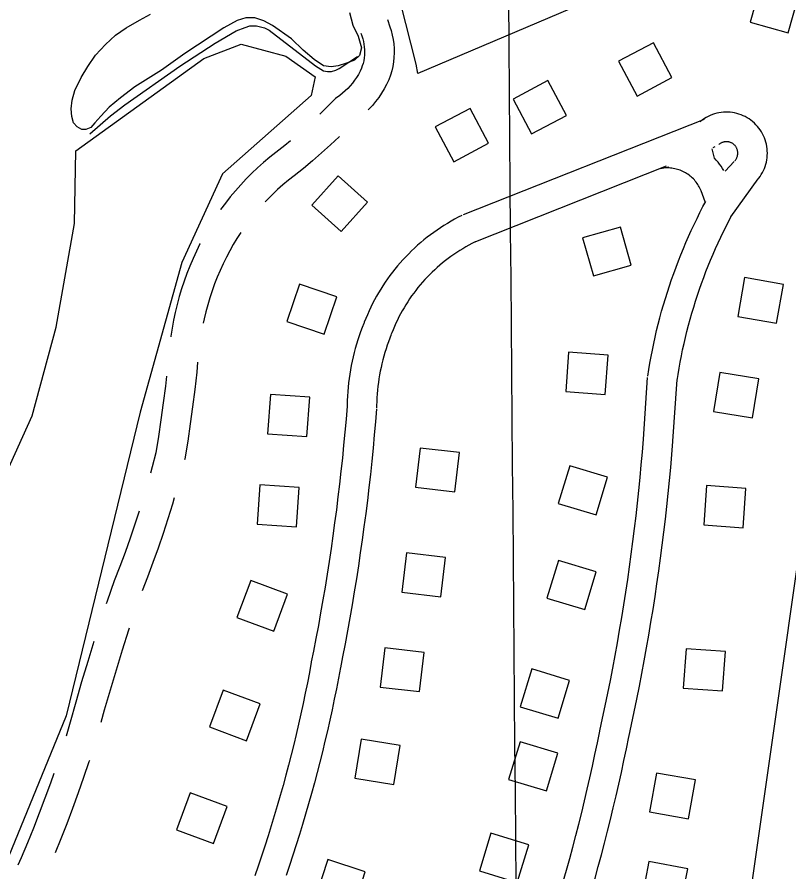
# Model space of a CAD drawing. Extents: x 3568792 to 3606828, y 529143 to 554785.
# Drawn here: x 3586378 to 3587161, y 538038 to 538905 of the extents above; entities that cross this region are included whole.
import ezdxf

# ---------------------------------------------------------------- set-up
doc = ezdxf.new("R2010")
doc.units = 0
for name, color, linetype in [('V-BLDG-OTLN', 7, 'Continuous'), ('V-GRID-MAJR', 7, 'Continuous'), ('V-ROAD-CNTR', 7, 'Continuous'), ('V-RRAP-FSHR', 7, 'Continuous'), ('V-SITE-OTLN', 7, 'Continuous'), ('V-TOPO-SHOR', 7, 'Continuous')]:
    doc.layers.add(name, color=color, linetype=linetype)

msp = doc.modelspace()

# ---------------------------------------------------------------- linework, layer by layer
at = {"layer": 'V-BLDG-OTLN'}
for points in [[(3587121.71, 538899.78), (3587160.26, 538889.11), (3587170.93, 538927.66), (3587132.38, 538938.33)], [(3587006.98, 538824.78), (3587042.3, 538843.55), (3587023.54, 538878.87), (3586988.21, 538860.1)], [(3586900.17, 538786.49), (3586935.5, 538805.26), (3586916.73, 538840.58), (3586881.41, 538821.82)], [(3586821.23, 538758.17), (3586856.56, 538776.94), (3586837.79, 538812.26), (3586802.47, 538793.5)], [(3586707.01, 538687.61), (3586733.74, 538717.37), (3586703.97, 538744.09), (3586677.25, 538714.33)], [(3587001.2, 538653.41), (3586990.35, 538691.91), (3586951.85, 538681.05), (3586962.7, 538642.55)], [(3587115.91, 538640.68), (3587109.07, 538601.26), (3587148.48, 538594.43), (3587155.32, 538633.84)], [(3586689.85, 538583.4), (3586702.77, 538621.25), (3586664.91, 538634.17), (3586651.99, 538596.31)], [(3586974.69, 538522.12), (3586977.57, 538562.02), (3586937.68, 538564.91), (3586934.79, 538525.01)], [(3587090.98, 538544.3), (3587084.65, 538504.8), (3587124.14, 538498.46), (3587130.48, 538537.96)], [(3586672.35, 538479.45), (3586675.17, 538519.34), (3586635.27, 538522.17), (3586632.45, 538482.27)], [(3586787.16, 538467.83), (3586782.46, 538428.11), (3586822.18, 538423.41), (3586826.89, 538463.13)], [(3586965.46, 538399.95), (3586977.06, 538438.23), (3586938.78, 538449.83), (3586927.18, 538411.55)], [(3586661.61, 538387.77), (3586664.44, 538427.67), (3586624.54, 538430.49), (3586621.71, 538390.59)], [(3587077.51, 538429.73), (3587074.59, 538389.83), (3587114.49, 538386.92), (3587117.4, 538426.81)], [(3586773.21, 538361.45), (3586768.5, 538321.73), (3586808.23, 538317.03), (3586812.93, 538356.75)], [(3586953.94, 538304.01), (3586965.54, 538342.29), (3586927.26, 538353.89), (3586915.66, 538315.61)], [(3586638.8, 538282.01), (3586652.79, 538319.49), (3586615.32, 538333.48), (3586601.33, 538296)], [(3586751.35, 538265.14), (3586746.65, 538225.41), (3586786.37, 538220.71), (3586791.08, 538260.43)], [(3587056.79, 538264.29), (3587053.88, 538224.39), (3587093.77, 538221.48), (3587096.69, 538261.37)], [(3586926.95, 538193.86), (3586938.55, 538232.14), (3586900.27, 538243.74), (3586888.67, 538205.46)], [(3586610.91, 538170.89), (3586624.9, 538208.36), (3586587.42, 538222.35), (3586573.43, 538184.88)], [(3586727.35, 538172.36), (3586721.03, 538132.86), (3586760.53, 538126.54), (3586766.85, 538166.04)], [(3586915.09, 538120.02), (3586926.69, 538158.31), (3586888.41, 538169.9), (3586876.81, 538131.62)], [(3587026.79, 538138.16), (3587019.76, 538098.79), (3587059.14, 538091.76), (3587066.17, 538131.14)], [(3586577.58, 538066.62), (3586591.57, 538104.09), (3586554.1, 538118.08), (3586540.11, 538080.61)], [(3586885.58, 538027.19), (3586897.18, 538065.47), (3586858.89, 538077.07), (3586847.29, 538038.79)], [(3586693.46, 538050.29), (3586681.06, 538012.26), (3586719.09, 537999.86), (3586731.49, 538037.89)], [(3587019.05, 538048.43), (3587011.54, 538009.14), (3587050.83, 538001.63), (3587058.34, 538040.92)]]:
    msp.add_lwpolyline(points, close=True, dxfattribs=at)
at = {"layer": 'V-GRID-MAJR'}
msp.add_spline([(3586912.77, 534664.87), (3586861.67, 540722.2), (3586810.54, 546783.01), (3586759.41, 552843.82), (3586759.38, 552847.27)], degree=3, dxfattribs=at)
at = {"layer": 'V-ROAD-CNTR'}
for points in [[(3586753.92, 538902.62), (3586756.41, 538895.26), (3586757.71, 538891.24), (3586758.86, 538886.79), (3586759.74, 538882.29), (3586760.35, 538877.74), (3586760.69, 538873.17), (3586760.75, 538868.57), (3586760.53, 538863.99), (3586760.04, 538859.43), (3586759.28, 538854.91), (3586758.25, 538850.43), (3586756.95, 538846.03), (3586755.3, 538841.47), (3586752.98, 538836.56), (3586750.57, 538832.05), (3586747.92, 538827.67), (3586745.06, 538823.43), (3586741.98, 538819.35), (3586738.7, 538815.43), (3586735.22, 538811.68), (3586734.4, 538810.88)], [(3586726.98, 538888.63), (3586727.93, 538885.84), (3586728.89, 538882.85), (3586729.59, 538880.15), (3586730.13, 538877.42), (3586730.5, 538874.65), (3586730.7, 538871.87), (3586730.74, 538869.08), (3586730.61, 538866.3), (3586730.31, 538863.52), (3586729.85, 538860.77), (3586729.22, 538858.06), (3586728.43, 538855.38), (3586727.57, 538853), (3586726.18, 538850.05), (3586724.49, 538846.9), (3586722.64, 538843.84), (3586720.63, 538840.87), (3586718.48, 538838.01), (3586716.19, 538835.27), (3586713.75, 538832.65), (3586711.19, 538830.15), (3586708.5, 538827.79), (3586705.69, 538825.57), (3586701.35, 538822.48), (3586692.31, 538813.18), (3586685.38, 538806.35)], [(3587074.94, 538801.23), (3586830.56, 538704.23)], [(3587129.2, 538740.07), (3587130.39, 538741.51), (3587131.74, 538743.35), (3587132.99, 538745.26), (3587134.13, 538747.23), (3587135.16, 538749.27), (3587136.08, 538751.36), (3587136.88, 538753.49), (3587137.57, 538755.67), (3587138.13, 538757.88), (3587138.57, 538760.12), (3587138.89, 538762.37), (3587139.08, 538764.65), (3587139.15, 538766.93), (3587139.09, 538769.2), (3587138.91, 538771.48), (3587138.6, 538773.74), (3587138.18, 538775.98), (3587137.62, 538778.19), (3587136.95, 538780.37), (3587136.16, 538782.51), (3587135.25, 538784.6), (3587134.23, 538786.64), (3587133.1, 538788.62), (3587131.86, 538790.54), (3587130.52, 538792.38), (3587129.08, 538794.15), (3587127.54, 538795.83), (3587125.92, 538797.43), (3587124.2, 538798.94), (3587122.41, 538800.35), (3587120.55, 538801.66), (3587118.61, 538802.87), (3587116.61, 538803.97), (3587114.56, 538804.96), (3587112.45, 538805.83), (3587110.3, 538806.58), (3587108.11, 538807.22), (3587105.88, 538807.74), (3587103.64, 538808.13), (3587101.37, 538808.4), (3587099.1, 538808.54), (3587096.82, 538808.56), (3587094.54, 538808.46), (3587092.27, 538808.22), (3587090.02, 538807.87), (3587087.79, 538807.39), (3587085.58, 538806.79), (3587083.42, 538806.07), (3587081.3, 538805.23), (3587079.23, 538804.28), (3587077.21, 538803.22), (3587075.26, 538802.04), (3587073.37, 538800.76), (3587071.65, 538799.45), (3587070.93, 538798.86)], [(3586705.14, 538783.71), (3586704.99, 538783.56), (3586696.2, 538775.26), (3586687.23, 538767.15), (3586678.08, 538759.23), (3586668.77, 538751.52), (3586659.41, 538744.1), (3586653.55, 538739.48), (3586648.02, 538734.85), (3586642.63, 538730.06), (3586637.39, 538725.11), (3586632.3, 538720), (3586630.14, 538717.69)], [(3586655.65, 538779.61), (3586649.88, 538774.83), (3586640.8, 538767.64), (3586634.63, 538762.77), (3586628.41, 538757.56), (3586622.35, 538752.17), (3586616.46, 538746.6), (3586610.74, 538740.86), (3586605.19, 538734.95), (3586599.82, 538728.87), (3586594.63, 538722.64), (3586589.63, 538716.25), (3586584.83, 538709.72), (3586584.79, 538709.65)], [(3587106.04, 538759.14), (3587106.71, 538759.95), (3587107.08, 538760.46), (3587107.43, 538760.99), (3587107.75, 538761.54), (3587108.03, 538762.1), (3587108.29, 538762.68), (3587108.51, 538763.27), (3587108.7, 538763.88), (3587108.86, 538764.49), (3587108.98, 538765.11), (3587109.07, 538765.74), (3587109.12, 538766.37), (3587109.14, 538767), (3587109.12, 538767.64), (3587109.07, 538768.27), (3587108.99, 538768.89), (3587108.87, 538769.52), (3587108.71, 538770.13), (3587108.53, 538770.73), (3587108.31, 538771.32), (3587108.06, 538771.91), (3587107.77, 538772.47), (3587107.46, 538773.02), (3587107.12, 538773.55), (3587106.74, 538774.07), (3587106.34, 538774.56), (3587105.92, 538775.02), (3587105.47, 538775.47), (3587104.99, 538775.88), (3587104.49, 538776.28), (3587103.97, 538776.64), (3587103.44, 538776.98), (3587102.88, 538777.28), (3587102.31, 538777.56), (3587101.73, 538777.8), (3587101.13, 538778.01), (3587100.52, 538778.18), (3587099.91, 538778.33), (3587099.29, 538778.44), (3587098.66, 538778.51), (3587098.02, 538778.55), (3587097.39, 538778.56), (3587096.76, 538778.53), (3587096.13, 538778.46), (3587095.5, 538778.36), (3587094.89, 538778.23), (3587094.28, 538778.07), (3587093.67, 538777.86), (3587093.08, 538777.63), (3587092.51, 538777.37), (3587091.95, 538777.07), (3587091.41, 538776.75), (3587090.88, 538776.39), (3587090.29, 538775.94), (3587090.02, 538775.72)], [(3587095.11, 538749.39), (3587093.78, 538751.52), (3587092.3, 538753.69), (3587090.73, 538755.81), (3587089.09, 538757.86), (3587087.36, 538759.85), (3587085.56, 538761.77), (3587083.15, 538771.3)], [(3587086.01, 538773.35), (3587083.88, 538772.5)], [(3587096.42, 538748.74), (3587105.44, 538758.35)], [(3587036.67, 538753.76), (3586841.63, 538676.35)], [(3587076.2, 538717.61), (3587072, 538728.68), (3587071.43, 538730.02), (3587070.81, 538731.33), (3587070.14, 538732.63), (3587069.42, 538733.89), (3587068.64, 538735.13), (3587067.82, 538736.33), (3587066.96, 538737.5), (3587066.05, 538738.64), (3587065.09, 538739.74), (3587064.1, 538740.8), (3587063.06, 538741.82), (3587061.98, 538742.81), (3587060.86, 538743.74), (3587059.71, 538744.64), (3587058.53, 538745.49), (3587057.31, 538746.29), (3587056.06, 538747.04), (3587054.79, 538747.74), (3587053.49, 538748.4), (3587052.16, 538749), (3587050.81, 538749.55), (3587049.44, 538750.04), (3587048.04, 538750.49), (3587046.64, 538750.87), (3587045.22, 538751.2), (3587043.79, 538751.48), (3587042.35, 538751.7), (3587040.9, 538751.86), (3587039.45, 538751.97), (3587037.99, 538752.02), (3587036.54, 538752.01), (3587035.08, 538751.95), (3587033.63, 538751.83), (3587032.18, 538751.65), (3587030.71, 538751.41), (3587039.19, 538753.1)], [(3587102.07, 538702.2), (3587129.81, 538740.86)], [(3587017.9, 538540.84), (3587018.93, 538547.4), (3587020.06, 538554.03), (3587021.26, 538560.65), (3587022.55, 538567.26), (3587023.92, 538573.85), (3587025.37, 538580.42), (3587026.9, 538586.97), (3587028.5, 538593.51), (3587030.19, 538600.02), (3587031.96, 538606.51), (3587033.81, 538612.98), (3587035.73, 538619.43), (3587037.74, 538625.86), (3587039.82, 538632.26), (3587041.98, 538638.63), (3587044.22, 538644.97), (3587046.54, 538651.29), (3587048.93, 538657.58), (3587051.4, 538663.84), (3587053.94, 538670.07), (3587056.57, 538676.27), (3587059.26, 538682.43), (3587062.04, 538688.57), (3587064.88, 538694.66), (3587067.8, 538700.72), (3587070.8, 538706.75), (3587073.87, 538712.73), (3587076.61, 538717.94)], [(3586829.33, 538703.68), (3586825.74, 538701.86), (3586822.06, 538699.9), (3586818.41, 538697.87), (3586814.81, 538695.76), (3586811.26, 538693.57), (3586807.74, 538691.31), (3586804.28, 538688.98), (3586800.87, 538686.58), (3586797.5, 538684.11), (3586794.19, 538681.57), (3586790.93, 538678.96), (3586787.73, 538676.29), (3586784.58, 538673.54), (3586781.49, 538670.74), (3586778.45, 538667.87), (3586775.48, 538664.94), (3586772.57, 538661.94), (3586769.72, 538658.89), (3586766.94, 538655.78), (3586764.22, 538652.61), (3586761.57, 538649.39), (3586758.98, 538646.11), (3586756.46, 538642.78), (3586754.02, 538639.4), (3586751.64, 538635.97), (3586749.33, 538632.49), (3586747.1, 538628.96), (3586744.94, 538625.39), (3586742.85, 538621.77), (3586740.84, 538618.12), (3586738.91, 538614.42), (3586737.05, 538610.68), (3586735.27, 538606.9), (3586733.57, 538603.09), (3586731.95, 538599.24), (3586730.43, 538595.41), (3586729.85, 538593.89)], [(3587047.54, 538536.18), (3587048.54, 538542.56), (3587049.6, 538548.83), (3587050.74, 538555.09), (3587051.96, 538561.34), (3587053.26, 538567.57), (3587054.62, 538573.78), (3587056.07, 538579.98), (3587057.59, 538586.16), (3587059.19, 538592.32), (3587060.86, 538598.46), (3587062.6, 538604.57), (3587064.42, 538610.67), (3587066.32, 538616.75), (3587068.29, 538622.8), (3587070.33, 538628.82), (3587072.45, 538634.82), (3587074.64, 538640.8), (3587076.9, 538646.74), (3587079.24, 538652.66), (3587081.64, 538658.55), (3587084.12, 538664.41), (3587086.67, 538670.24), (3587089.3, 538676.04), (3587091.99, 538681.8), (3587094.75, 538687.53), (3587097.58, 538693.23), (3587100.49, 538698.9), (3587103.15, 538703.95)], [(3586605.23, 538686.45), (3586605.18, 538686.37), (3586601.26, 538680.32), (3586597.53, 538674.15), (3586594, 538667.91), (3586590.62, 538661.39), (3586587.38, 538654.72), (3586584.32, 538647.97), (3586581.45, 538641.14), (3586578.76, 538634.24), (3586576.25, 538627.26), (3586573.92, 538620.22), (3586571.79, 538613.13), (3586569.85, 538605.97), (3586568.09, 538598.77), (3586567.2, 538594.6)], [(3586564.12, 538675.45), (3586563.81, 538674.85), (3586560.22, 538667.47), (3586556.83, 538659.99), (3586553.64, 538652.42), (3586550.66, 538644.77), (3586547.88, 538637.04), (3586545.31, 538629.24), (3586542.95, 538621.38), (3586540.79, 538613.45), (3586538.85, 538605.48), (3586537.12, 538597.44), (3586535.61, 538589.38), (3586534.31, 538581.27), (3586534.21, 538580.49)], [(3586842.86, 538676.9), (3586839.55, 538675.23), (3586836.42, 538673.56), (3586833.32, 538671.83), (3586830.25, 538670.03), (3586827.22, 538668.17), (3586824.23, 538666.25), (3586821.28, 538664.27), (3586818.38, 538662.22), (3586815.51, 538660.12), (3586812.69, 538657.96), (3586809.92, 538655.74), (3586807.19, 538653.46), (3586804.51, 538651.12), (3586801.88, 538648.74), (3586799.3, 538646.29), (3586796.77, 538643.8), (3586794.29, 538641.25), (3586791.87, 538638.65), (3586789.5, 538636), (3586787.18, 538633.31), (3586784.93, 538630.56), (3586782.73, 538627.77), (3586780.58, 538624.94), (3586778.5, 538622.06), (3586776.47, 538619.14), (3586774.51, 538616.18), (3586772.61, 538613.18), (3586770.77, 538610.14), (3586769, 538607.06), (3586767.28, 538603.94), (3586765.64, 538600.79), (3586764.06, 538597.61), (3586762.54, 538594.4), (3586761.1, 538591.15), (3586759.72, 538587.88), (3586758.39, 538584.53), (3586757.88, 538583.21)], [(3586729.91, 538594.05), (3586728.33, 538590.04), (3586726.78, 538585.86), (3586725.3, 538581.66), (3586723.91, 538577.42), (3586722.6, 538573.16), (3586721.37, 538568.88), (3586720.23, 538564.57), (3586719.16, 538560.24), (3586718.18, 538555.89), (3586717.29, 538551.53), (3586716.47, 538547.15), (3586715.74, 538542.75), (3586715.1, 538538.34), (3586714.54, 538533.92), (3586714.07, 538529.49), (3586713.68, 538525.05), (3586713.37, 538520.6), (3586713.16, 538516.15), (3586713.02, 538511.72), (3586712.99, 538509.14)], [(3586757.82, 538583.05), (3586756.35, 538579.31), (3586755, 538575.67), (3586753.71, 538572.01), (3586752.5, 538568.32), (3586751.36, 538564.61), (3586750.29, 538560.88), (3586749.29, 538557.13), (3586748.36, 538553.36), (3586747.51, 538549.58), (3586746.73, 538545.78), (3586746.02, 538541.96), (3586745.39, 538538.13), (3586744.83, 538534.29), (3586744.34, 538530.44), (3586743.93, 538526.58), (3586743.59, 538522.72), (3586743.32, 538518.84), (3586743.13, 538514.97), (3586743.02, 538511.06), (3586742.98, 538508.7)], [(3586561.55, 538555.03), (3586560.54, 538544.69), (3586558.6, 538527.19), (3586556.44, 538509.72), (3586554.06, 538492.27), (3586551.46, 538474.85), (3586548.54, 538456.87), (3586548.3, 538455.94)], [(3586529.91, 538540.72), (3586528.8, 538530.68), (3586526.69, 538513.58), (3586524.36, 538496.51), (3586521.82, 538479.47), (3586519.16, 538463.06), (3586515.48, 538448.91), (3586513.63, 538442.2)], [(3587013.48, 538476.8), (3587017.76, 538539.53)], [(3587043.41, 538474.76), (3587047.69, 538537.49)], [(3586713.04, 538510.15), (3586711.95, 538496.95), (3586710.79, 538483.8), (3586709.55, 538470.66), (3586708.22, 538457.53), (3586706.82, 538444.4), (3586705.35, 538431.28), (3586703.79, 538418.17), (3586702.15, 538405.07), (3586700.44, 538391.98), (3586698.64, 538378.9), (3586696.77, 538365.83), (3586694.82, 538352.78), (3586692.79, 538339.73), (3586690.68, 538326.7), (3586688.5, 538313.68), (3586686.23, 538300.68), (3586683.89, 538287.69), (3586681.47, 538274.71), (3586678.97, 538261.74), (3586676.79, 538250.78)], [(3586742.93, 538507.69), (3586741.84, 538494.4), (3586740.66, 538481.07), (3586739.4, 538467.75), (3586738.06, 538454.43), (3586736.65, 538441.13), (3586735.15, 538427.83), (3586733.57, 538414.54), (3586731.91, 538401.26), (3586730.17, 538387.99), (3586728.35, 538374.74), (3586726.46, 538361.49), (3586724.48, 538348.25), (3586722.42, 538335.03), (3586720.28, 538321.82), (3586718.07, 538308.62), (3586715.77, 538295.44), (3586713.4, 538282.27), (3586710.94, 538269.12), (3586708.41, 538255.98), (3586706.22, 538244.94)], [(3586969.27, 538180.93), (3586972.06, 538193.68), (3586974.77, 538206.4), (3586977.39, 538219.15), (3586979.94, 538231.9), (3586982.41, 538244.68), (3586984.81, 538257.46), (3586987.12, 538270.27), (3586989.36, 538283.08), (3586991.51, 538295.91), (3586993.6, 538308.75), (3586995.6, 538321.61), (3586997.52, 538334.47), (3586999.36, 538347.35), (3587001.13, 538360.24), (3587002.82, 538373.14), (3587004.42, 538386.05), (3587005.95, 538398.97), (3587007.4, 538411.9), (3587008.78, 538424.84), (3587010.07, 538437.78), (3587011.28, 538450.73), (3587012.42, 538463.69), (3587013.47, 538476.67), (3587013.49, 538476.92)], [(3586998.57, 538174.51), (3587001.39, 538187.35), (3587004.13, 538200.26), (3587006.79, 538213.18), (3587009.38, 538226.12), (3587011.88, 538239.07), (3587014.31, 538252.04), (3587016.66, 538265.02), (3587018.93, 538278.01), (3587021.11, 538291.02), (3587023.22, 538304.05), (3587025.25, 538317.08), (3587027.2, 538330.13), (3587029.07, 538343.19), (3587030.86, 538356.26), (3587032.57, 538369.34), (3587034.21, 538382.43), (3587035.76, 538395.54), (3587037.23, 538408.65), (3587038.62, 538421.77), (3587039.93, 538434.89), (3587041.16, 538448.03), (3587042.31, 538461.17), (3587043.38, 538474.31), (3587043.4, 538474.64)], [(3586537.76, 538417.36), (3586535.91, 538411.03), (3586531.3, 538396.07), (3586526.47, 538381.18), (3586521.42, 538366.37), (3586516.15, 538351.63), (3586510.66, 538336.97), (3586505.14, 538322.87)], [(3586502.28, 538403.84), (3586498, 538390.65), (3586493.1, 538376.26), (3586487.97, 538361.94), (3586482.64, 538347.7), (3586476.95, 538333.16), (3586469.84, 538312.65), (3586468.82, 538309.62)], [(3586492.22, 538285.01), (3586491.52, 538282.92), (3586485.03, 538262.78), (3586478.77, 538242.58), (3586472.73, 538222.3), (3586466.92, 538201.96), (3586463.44, 538189.26)], [(3586456.36, 538271.61), (3586450.07, 538251.3), (3586443.93, 538230.71), (3586438.03, 538210.04), (3586432.44, 538189.62), (3586428.15, 538175.69)], [(3586676.76, 538250.61), (3586674.79, 538240.05), (3586672.75, 538229.55), (3586670.63, 538219.07), (3586668.43, 538208.61), (3586666.16, 538198.16), (3586663.81, 538187.73), (3586661.38, 538177.32), (3586658.88, 538166.93), (3586656.29, 538156.55), (3586653.64, 538146.2), (3586650.9, 538135.86), (3586648.09, 538125.54), (3586645.2, 538115.25), (3586642.24, 538104.98), (3586639.2, 538094.73), (3586636.08, 538084.5), (3586632.89, 538074.3), (3586629.62, 538064.12), (3586626.28, 538053.96), (3586622.87, 538043.83), (3586619.37, 538033.73)], [(3586706.25, 538245.1), (3586704.26, 538234.43), (3586702.17, 538223.72), (3586700.01, 538213.02), (3586697.77, 538202.34), (3586695.45, 538191.68), (3586693.05, 538181.03), (3586690.57, 538170.4), (3586688.02, 538159.79), (3586685.38, 538149.2), (3586682.67, 538138.63), (3586679.88, 538128.08), (3586677.01, 538117.55), (3586674.06, 538107.04), (3586671.03, 538096.55), (3586667.93, 538086.09), (3586664.75, 538075.65), (3586661.49, 538065.24), (3586658.16, 538054.84), (3586654.75, 538044.48), (3586651.26, 538034.14)], [(3586932.21, 538028.09), (3586935.52, 538039.72), (3586938.75, 538051.36), (3586941.91, 538063.02), (3586944.98, 538074.7), (3586947.99, 538086.41), (3586950.91, 538098.13), (3586953.76, 538109.87), (3586956.53, 538121.64), (3586959.22, 538133.41), (3586961.84, 538145.21), (3586964.38, 538157.02), (3586966.84, 538168.85), (3586969.22, 538180.68)], [(3586915.52, 537880.85), (3586931.36, 537926.15), (3586935.34, 537937.77), (3586939.24, 537949.41), (3586943.07, 537961.08), (3586946.81, 537972.77), (3586950.49, 537984.49), (3586954.08, 537996.23), (3586957.6, 538008), (3586961.04, 538019.79), (3586964.4, 538031.6), (3586967.68, 538043.43), (3586970.89, 538055.28), (3586974.02, 538067.16), (3586977.07, 538079.05), (3586980.04, 538090.97), (3586982.94, 538102.9), (3586985.75, 538114.85), (3586988.49, 538126.82), (3586991.15, 538138.81), (3586993.73, 538150.82), (3586996.23, 538162.84), (3586998.63, 538174.76)], [(3586451.76, 538151.01), (3586451.24, 538149.39), (3586445.96, 538133.62), (3586440.48, 538117.91), (3586434.81, 538102.28), (3586428.94, 538086.72), (3586422.88, 538071.23), (3586417.19, 538057.2)], [(3586415.61, 538137.7), (3586412.22, 538127.97), (3586406.67, 538112.69), (3586400.94, 538097.47), (3586395.01, 538082.34), (3586388.9, 538067.27), (3586382.6, 538052.28), (3586379.25, 538044.58)]]:
    msp.add_lwpolyline(points, dxfattribs=at)
at = {"layer": 'V-RRAP-FSHR'}
msp.add_lwpolyline([(3586452.22, 538786.4), (3586473.05, 538804.82), (3586487.84, 538816.04), (3586543.44, 538855.08), (3586579.31, 538878.46), (3586600.73, 538890.96), (3586609.82, 538894.28), (3586614.37, 538895.94), (3586621.33, 538896.17), (3586629.29, 538893.95), (3586634.12, 538891.78), (3586681.14, 538855.52), (3586689.05, 538850.51), (3586693.21, 538849.75), (3586697.38, 538849.68), (3586701.57, 538850.99), (3586705.08, 538852.68), (3586723.71, 538864.87)], dxfattribs=at)
at = {"layer": 'V-SITE-OTLN'}
msp.add_lwpolyline([(3587106.03, 537903.58), (3587178.8, 538413.17), (3587192.83, 538573.16), (3587217.28, 538680.19), (3587256.12, 538747.39), (3587313.87, 538818.04), (3587343.43, 538892.94), (3587338.51, 538936.37), (3587310.76, 538967.01), (3587246.91, 538981.29), (3587184.95, 538995.54), (3587116.98, 538989.16), (3586784.69, 538847.79), (3586782.97, 538857.24), (3586767.07, 538919.72), (3586777.68, 538989.28), (3586800.77, 539017.16), (3587093.42, 539155.44), (3587181.29, 539223.69), (3587239.11, 539298.1), (3587289.52, 539380.19)], dxfattribs=at)
msp.add_lwpolyline([(3586438.08, 538769.17), (3586567.86, 538863.1), (3586605.81, 538877.53), (3586650.84, 538865.45), (3586680.64, 538844.21), (3586676.55, 538825.43), (3586586.6, 538745.91), (3586545.49, 538656.13), (3586503.32, 538504.16), (3586428.33, 538196.3), (3586215.92, 537677.76), (3586125.86, 537481.37), (3586093.28, 537449.88), (3586055.88, 537467.48), (3586011.9, 537541.75), (3585992.65, 537628.79), (3586001.89, 537728.53), (3586029.91, 537824.19), (3586083.16, 537962.78), (3586159.04, 538100.97), (3586303.83, 538302.09), (3586393.92, 538500.37), (3586418.08, 538590.44), (3586436.83, 538695.68)], close=True, dxfattribs=at)
at = {"layer": 'V-TOPO-SHOR'}
for points in [[(3586483.38, 538823.06), (3586471.78, 538813.45), (3586463.46, 538804.44), (3586457.46, 538797.68), (3586453.13, 538792.85), (3586448.2, 538790.97), (3586443.95, 538791.05), (3586439.42, 538793.74), (3586435.56, 538797.72), (3586434.04, 538804.29), (3586433.19, 538811.82), (3586434.32, 538820.62), (3586437.1, 538830.38), (3586443.53, 538843.67), (3586450.26, 538855), (3586457.97, 538866.3), (3586467.95, 538877.25), (3586478.24, 538886.55), (3586489.16, 538894.21), (3586502.69, 538901.83), (3586513.57, 538907.85)], [(3586715.58, 538909.67), (3586718.96, 538896.87), (3586724.32, 538885.66), (3586727.72, 538873.84), (3586725.62, 538866.03), (3586720.64, 538861.21), (3586712.42, 538858.08), (3586703.88, 538855.61), (3586696.99, 538854.42), (3586689.17, 538855.54), (3586679.8, 538861.91), (3586668.52, 538871.57), (3586656.62, 538882.89), (3586637.57, 538896.61), (3586628.5, 538901.33), (3586619.4, 538904.1), (3586610.25, 538904.26)], [(3586610.25, 538904.26), (3586601.71, 538901.46), (3586588.18, 538894.17), (3586548.52, 538868.04), (3586525.03, 538851.12), (3586497.95, 538834.26), (3586483.38, 538823.06)]]:
    msp.add_lwpolyline(points, dxfattribs=at)

doc.saveas('drawing.dxf')
